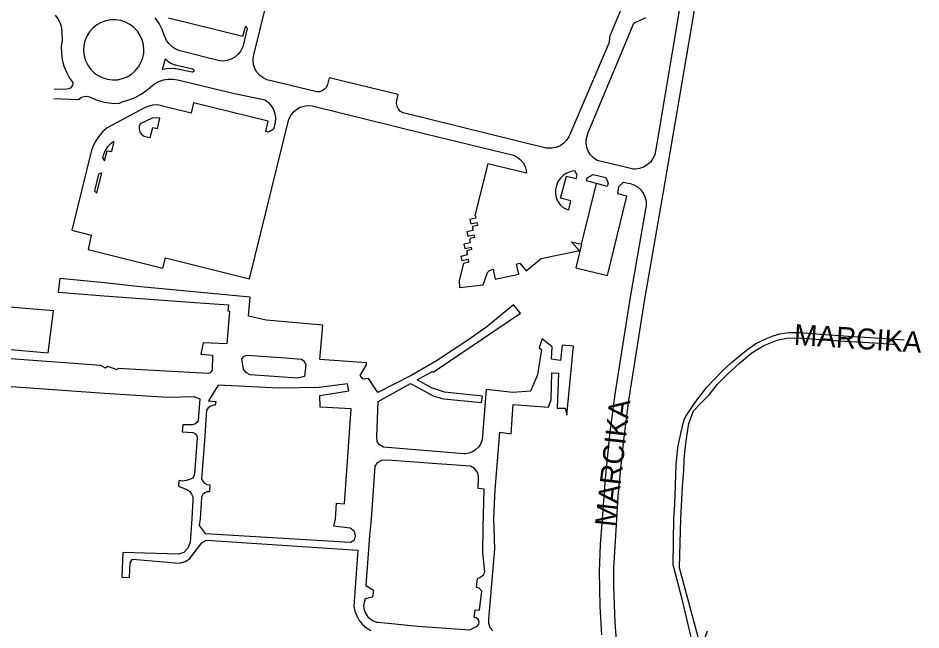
# Model space of a CAD drawing. Extents: x -304109 to -273954, y 21500 to 39796.
# Drawn here: x -294441 to -294010.6, y 26197 to 26488.8 of the extents above; entities that cross this region are included whole.
import ezdxf

# ---------------------------------------------------------------- set-up
doc = ezdxf.new("R2010")
doc.units = 0
doc.layers.add('krawedzie_ulic', color=7, linetype='Continuous')
doc.layers.add('nazwy_ulic', color=7, linetype='Continuous')

msp = doc.modelspace()

# ---------------------------------------------------------------- linework, layer by layer
at = {"layer": 'krawedzie_ulic'}
for points in [[(-294178.409, 26432.177), (-294179.517, 26430.482), (-294180.936, 26429.038), (-294182.61, 26427.9), (-294184.476, 26427.113), (-294186.459, 26426.706), (-294188.484, 26426.697), (-294189.237, 26426.796), (-294257.45, 26443.526), (-294258.684, 26444.273), (-294259.668, 26445.328), (-294260.325, 26446.613), (-294260.606, 26448.028), (-294260.49, 26449.466), (-294260.479, 26449.513), (-294259.77, 26452.292), (-294292.746, 26460.315), (-294293.52, 26457.076), (-294294.032, 26455.832), (-294294.886, 26454.792), (-294296.007, 26454.047), (-294297.296, 26453.662), (-294298.642, 26453.671), (-294299.275, 26453.817), (-294322.414, 26459.335), (-294324.217, 26460.224), (-294325.81, 26461.452), (-294327.128, 26462.97), (-294328.121, 26464.718), (-294328.749, 26466.628), (-294328.988, 26468.625), (-294328.827, 26470.629), (-294328.699, 26471.233), (-294298.447, 26593.813)], [(-294155.477, 26187.682), (-294156.346, 26200.557), (-294157.071, 26217.938), (-294157.023, 26226.399), (-294155.57, 26249.792), (-294155.038, 26260.815), (-294153.447, 26277.176), (-294152.139, 26288.942), (-294149.868, 26306.491), (-294147.267, 26322.456), (-294142.295, 26354.704), (-294133.404, 26405.909), (-294121.302, 26476.717), (-294111.584, 26534.249)], [(-294125.763, 26493.271), (-294136.537, 26428.981), (-294137.531, 26423.585), (-294138.4, 26421.756), (-294139.612, 26420.134), (-294141.117, 26418.78), (-294142.859, 26417.748), (-294144.77, 26417.078), (-294146.775, 26416.796), (-294147.579, 26416.794), (-294165.027, 26420.89), (-294166.693, 26422.053), (-294168.101, 26423.518), (-294169.194, 26425.231), (-294169.932, 26427.124), (-294170.285, 26429.125), (-294170.287, 26430.682), (-294169.24, 26434.234), (-294168.815, 26435.368), (-294156.566, 26464.499), (-294147.48, 26486.404), (-294141.798, 26489.089)], [(-294153.511, 26493.17), (-294159.114, 26479.832), (-294159.266, 26477.18)], [(-294423.388, 26490.09), (-294422.041, 26488.337), (-294421.031, 26486.371), (-294420.39, 26484.255), (-294420.141, 26482.058), (-294420.139, 26481.919), (-294420.02, 26478.364), (-294420.407, 26475.219), (-294420.395, 26472.051), (-294419.985, 26468.91), (-294419.182, 26465.845), (-294418, 26462.905), (-294416.457, 26460.138), (-294414.916, 26457.999), (-294414.908, 26457.4), (-294415.203, 26456.392), (-294415.85, 26455.565), (-294416.758, 26455.037), (-294417.797, 26454.883), (-294423.846, 26454.77)], [(-294381.068, 26473.642), (-294381.267, 26476.029), (-294381.861, 26478.349), (-294382.831, 26480.538), (-294384.152, 26482.536), (-294385.787, 26484.286), (-294387.689, 26485.741), (-294389.807, 26486.859), (-294392.081, 26487.61), (-294394.449, 26487.972), (-294396.843, 26487.936), (-294399.198, 26487.503), (-294401.449, 26486.684), (-294403.532, 26485.503), (-294405.39, 26483.992), (-294406.972, 26482.193), (-294408.232, 26480.157), (-294409.137, 26477.939), (-294409.66, 26475.602), (-294409.788, 26473.211), (-294409.517, 26470.832), (-294408.854, 26468.53), (-294407.818, 26466.371), (-294406.438, 26464.414), (-294404.751, 26462.713), (-294402.806, 26461.317), (-294400.656, 26460.263), (-294398.36, 26459.581), (-294395.983, 26459.289), (-294393.59, 26459.397), (-294391.249, 26459.901), (-294389.024, 26460.787), (-294386.977, 26462.03), (-294385.165, 26463.596), (-294383.639, 26465.441), (-294382.44, 26467.515), (-294381.603, 26469.758), (-294381.15, 26472.11), (-294381.068, 26473.642)], [(-294333.821, 26475.003), (-294334.77, 26473.166), (-294336.054, 26471.546), (-294337.625, 26470.203), (-294339.426, 26469.187), (-294341.388, 26468.535), (-294343.438, 26468.273), (-294344.952, 26468.334), (-294363.938, 26473.171), (-294365.851, 26473.92), (-294367.583, 26475.026), (-294369.068, 26476.445), (-294370.251, 26478.124), (-294371.088, 26480.001), (-294371.143, 26480.172), (-294372.277, 26483.244), (-294373.776, 26486.156), (-294375.619, 26488.863)], [(-294369.388, 26488.885), (-294333.831, 26480.211), (-294332.411, 26485.106), (-294331.779, 26483.79), (-294333.821, 26475.003)], [(-294159.266, 26477.18), (-294178.409, 26432.177)], [(-294372.236, 26464.295), (-294370.816, 26469.348), (-294369.462, 26468.048), (-294367.865, 26467.064), (-294366.095, 26466.44), (-294365.925, 26466.401), (-294357.826, 26464.506), (-294357.35, 26464.216), (-294357.179, 26463.686), (-294357.395, 26463.172), (-294357.894, 26462.924), (-294358.089, 26462.927), (-294365.873, 26464.611), (-294366.181, 26464.636), (-294369.22, 26464.665), (-294372.236, 26464.295)], [(-294423.903, 26450.47), (-294412.198, 26450.017), (-294410.729, 26450.979), (-294409.569, 26451.447), (-294408.32, 26451.528), (-294407.109, 26451.213), (-294406.658, 26450.979), (-294403.345, 26449.672), (-294399.905, 26448.744), (-294396.384, 26448.207), (-294392.985, 26448.066), (-294391.475, 26448.905), (-294388.274, 26449.722), (-294385.195, 26450.919), (-294382.283, 26452.479), (-294379.581, 26454.38), (-294377.835, 26455.899), (-294376.002, 26457.369), (-294373.947, 26458.507), (-294371.728, 26459.281), (-294369.411, 26459.668), (-294367.062, 26459.657), (-294364.989, 26459.31), (-294337.924, 26452.787), (-294323.278, 26449.766), (-294321.652, 26448.519), (-294320.299, 26446.98), (-294319.269, 26445.208), (-294318.603, 26443.27), (-294318.325, 26441.24), (-294318.445, 26439.194), (-294318.526, 26438.745), (-294319.197, 26435.835), (-294321.712, 26434.437), (-294322.886, 26434.661), (-294321.824, 26439.584), (-294357.35, 26448.364), (-294358.58, 26443.497), (-294374.608, 26447.41), (-294376.917, 26447.213), (-294379.157, 26446.622), (-294380.478, 26446.068), (-294398.506, 26436.461), (-294400.742, 26434.47), (-294402.693, 26432.2), (-294404.324, 26429.689), (-294405.607, 26426.984), (-294406.221, 26425.216), (-294415.371, 26387.579), (-294406.203, 26385.285), (-294407.657, 26378.403), (-294372.03, 26369.521), (-294370.801, 26374.445), (-294330.642, 26364.5), (-294311.884, 26440.595), (-294311.036, 26442.372), (-294309.847, 26443.941), (-294308.366, 26445.238), (-294306.654, 26446.21), (-294304.781, 26446.817), (-294302.824, 26447.034), (-294300.878, 26446.855), (-294246.752, 26433.496), (-294204.827, 26423.329), (-294203.068, 26422.426), (-294201.527, 26421.189), (-294200.265, 26419.667), (-294199.334, 26417.923), (-294198.773, 26416.028), (-294198.622, 26414.825), (-294217.074, 26419.336), (-294223.329, 26394.663), (-294222.981, 26394.344), (-294222.794, 26393.302), (-294225.64, 26392.66), (-294225.204, 26390.602), (-294222.34, 26391.281), (-294222.067, 26389.853), (-294224.352, 26389.438), (-294224.186, 26388.543), (-294224.394, 26388.481), (-294224.227, 26387.483), (-294227.094, 26386.86), (-294226.658, 26384.801), (-294223.729, 26385.363), (-294223.438, 26384.157), (-294225.515, 26383.658), (-294225.723, 26382.993), (-294225.848, 26382.952), (-294225.557, 26381.663), (-294228.506, 26380.914), (-294228.049, 26378.96), (-294225.1, 26379.584), (-294224.892, 26378.337), (-294227.177, 26377.755)], [(-294373.523, 26441.004), (-294375.209, 26441.239), (-294376.904, 26441.075), (-294377.046, 26441.043), (-294382.867, 26438.322), (-294383.308, 26437.111), (-294383.358, 26435.823), (-294383.014, 26434.581), (-294382.307, 26433.503), (-294381.305, 26432.692), (-294380.837, 26432.458), (-294378.042, 26431.806), (-294376.816, 26436.635), (-294374.634, 26436.175), (-294373.523, 26441.004)], [(-294395.174, 26429.878), (-294396.896, 26428.746), (-294398.367, 26427.304), (-294399.533, 26425.605), (-294400.35, 26423.713), (-294400.726, 26422.137), (-294399.769, 26420.68), (-294398.505, 26425.471), (-294396.323, 26425.088), (-294395.174, 26429.878)], [(-294403.44, 26405.252), (-294401.142, 26414.948), (-294402.712, 26414.296), (-294404.551, 26406.44), (-294403.44, 26405.252)], [(-294175.593, 26415.846), (-294177.553, 26415.532), (-294179.41, 26414.833), (-294181.09, 26413.777), (-294182.524, 26412.405), (-294183.656, 26410.775), (-294184.438, 26408.951), (-294184.839, 26407.008), (-294184.844, 26405.023), (-294184.452, 26403.078), (-294183.678, 26401.25), (-294183.62, 26401.145), (-294182.556, 26399.69), (-294181.198, 26398.505), (-294179.613, 26397.648), (-294178.471, 26397.28), (-294177.562, 26401.599), (-294182.408, 26402.812), (-294179.607, 26413.345), (-294174.912, 26412.284), (-294174.458, 26413.876), (-294175.593, 26415.846)], [(-294165.352, 26409.947), (-294170.051, 26411.102), (-294169.68, 26412.628), (-294166.959, 26414.195), (-294160.854, 26412.687), (-294159.792, 26409.976), (-294160.179, 26408.526), (-294165.352, 26409.947)], [(-294172.475, 26380.956), (-294175.104, 26369.601), (-294160.078, 26366.071), (-294150.855, 26403.788), (-294155.203, 26404.9), (-294154.72, 26408.381), (-294152.378, 26410.594), (-294149.318, 26409.838), (-294147.434, 26409.212), (-294145.714, 26408.222), (-294144.226, 26406.908), (-294143.031, 26405.323), (-294142.177, 26403.531), (-294141.698, 26401.604), (-294141.615, 26399.621), (-294141.719, 26398.658), (-294149.349, 26354.801), (-294153.651, 26327.589), (-294156.496, 26309.392), (-294158.955, 26291.29), (-294161.174, 26269.13), (-294162.624, 26249.985), (-294163.547, 26237.754), (-294164.08, 26224.866), (-294163.742, 26208.355), (-294162.923, 26194.691)], [(-294172.475, 26380.956), (-294165.352, 26409.947)], [(-294226.429, 26373.722), (-294226.263, 26372.391), (-294228.684, 26371.753), (-294230.741, 26363.684), (-294230.657, 26360.264), (-294219.364, 26361.542), (-294217.185, 26367.474), (-294216.278, 26368.381), (-294214.63, 26369.041), (-294213.604, 26364.301), (-294202.245, 26366.69), (-294203.399, 26371.434), (-294201.874, 26371.929), (-294198.783, 26368.175), (-294191.735, 26374.115), (-294174.123, 26377.698), (-294173.34, 26377.78), (-294177.256, 26382.029), (-294172.475, 26380.956)], [(-294227.177, 26377.755), (-294227.011, 26377.048), (-294227.219, 26376.881), (-294226.969, 26375.842), (-294229.96, 26375.135), (-294229.42, 26373.181), (-294226.429, 26373.722)], [(-294226.616, 26335.097), (-294241.641, 26325.307), (-294253.356, 26318.474), (-294269.482, 26310.147), (-294274.02, 26316.858), (-294276.524, 26316.638), (-294277.885, 26318.353), (-294274.961, 26323.45), (-294274.961, 26324.409), (-294297.139, 26326.022), (-294295.777, 26342.253), (-294322.732, 26344.671), (-294331.132, 26346.584), (-294330.427, 26355.601), (-294384.23, 26360.789), (-294399.816, 26362.547), (-294421.044, 26364.568), (-294421.946, 26358.095), (-294400.02, 26356.295), (-294358.766, 26353.323), (-294340.712, 26352.061), (-294341.015, 26349.185), (-294340.208, 26348.983), (-294341.469, 26333.369), (-294352.863, 26333.975), (-294353.872, 26328.475), (-294348.304, 26328.025), (-294348.455, 26320.866), (-294349.413, 26319.655), (-294350.522, 26319.201), (-294393.443, 26321.618), (-294393.746, 26320.962), (-294398.283, 26322.627), (-294399.395, 26321.787), (-294401.597, 26323.165), (-294444.564, 26326.193)], [(-294448.162, 26330.991), (-294426.732, 26329.184), (-294424.186, 26349.129), (-294454.747, 26351.678)], [(-294250.857, 26316.255), (-294243.345, 26320.393), (-294243.143, 26319.939), (-294201.529, 26348.053), (-294204.906, 26352.036), (-294217.511, 26341.591), (-294226.616, 26335.097)], [(-294214.71, 26196.574), (-294216.012, 26197.933), (-294216.673, 26200.137), (-294216.673, 26202.12), (-294213.815, 26235.583), (-294214.256, 26250.254), (-294213.667, 26263.729), (-294211.363, 26291.246), (-294205.968, 26290.489), (-294204.964, 26304.492), (-294188.202, 26303.182), (-294186.84, 26306.865), (-294186.588, 26319.604), (-294183.412, 26319.453), (-294183.965, 26302.774), (-294180.184, 26302.673), (-294179.478, 26299.342), (-294176.253, 26332.354), (-294181.597, 26332.808), (-294182.505, 26325.542), (-294186.79, 26326.148), (-294186.438, 26331.951), (-294191.127, 26335.735), (-294192.639, 26331.496), (-294191.53, 26330.79), (-294193.495, 26318.698), (-294196.82, 26310.786), (-294205.171, 26310.28), (-294217.826, 26311.642), (-294219.785, 26287.712), (-294220.436, 26285.939), (-294221.444, 26284.343), (-294222.765, 26282.994), (-294224.34, 26281.952), (-294226.099, 26281.265), (-294227.963, 26280.962), (-294228.609, 26280.95), (-294266.829, 26284.136), (-294268.795, 26285.196), (-294269.904, 26286.911), (-294269.955, 26289.182), (-294269.296, 26305.953), (-294253.91, 26314.487), (-294242.775, 26308.526), (-294238.05, 26307.122), (-294220.05, 26305.406), (-294219.597, 26308.434), (-294237.698, 26310.402), (-294243.899, 26312.47), (-294250.857, 26316.255)], [(-294117.986, 26184.219), (-294124.528, 26211.653), (-294128.758, 26227.983), (-294128.503, 26250.205), (-294127.944, 26257.024), (-294127.667, 26266.033), (-294127.287, 26275.738), (-294126.454, 26283.917), (-294125.139, 26290.646), (-294123.934, 26295.497), (-294123.304, 26297.593), (-294122.304, 26299.54), (-294121.276, 26300.927), (-294118.444, 26305.315), (-294112.756, 26312.82), (-294105.135, 26320.726), (-294100.956, 26324.602), (-294093.722, 26330.376), (-294089.291, 26333.514), (-294084.251, 26336.041), (-294081.045, 26337.252), (-294077.865, 26338.183), (-294073.795, 26338.858), (-294068.559, 26338.768), (-294058.29, 26338.053), (-294045.225, 26337.128), (-294032.439, 26336.331), (-294018.637, 26335.378)], [(-294121.47, 26294.89), (-294119.013, 26301.481), (-294115.773, 26304.947), (-294111.545, 26309.158), (-294107.566, 26314.254), (-294102.699, 26319.094), (-294097.17, 26324.135), (-294091.31, 26329.124), (-294085.454, 26332.614), (-294079.245, 26335.24), (-294074.768, 26336.091), (-294069.988, 26336.307), (-294062.719, 26335.753), (-294056.263, 26335.304), (-294044.163, 26334.559), (-294032.852, 26333.842), (-294021.947, 26333.126)], [(-294304.529, 26317.798), (-294307.856, 26316.991), (-294330.444, 26318.605), (-294332.158, 26319.615), (-294333.621, 26321.381), (-294334.324, 26326.265), (-294333.316, 26327.577), (-294331.803, 26328.082), (-294313.501, 26326.669), (-294305.9, 26326.164), (-294304.589, 26325.155), (-294303.833, 26323.389), (-294304.529, 26317.798)], [(-294495.781, 26316.773), (-294399.803, 26309.961), (-294369.998, 26307.978), (-294357.09, 26308.231), (-294354.387, 26307.242), (-294355.144, 26296.898), (-294355.799, 26295.896), (-294356.746, 26295.164), (-294357.88, 26294.781), (-294358.521, 26294.737), (-294362.453, 26294.787), (-294362.756, 26291.457), (-294357.764, 26291.104), (-294356.856, 26290.835), (-294356.138, 26290.218), (-294355.735, 26289.362), (-294355.697, 26288.53)], [(-294353.528, 26269.04), (-294353.004, 26267.904), (-294352.15, 26266.99), (-294351.052, 26266.39), (-294349.821, 26266.164), (-294349.646, 26266.164), (-294349.797, 26262.833), (-294350.962, 26262.799), (-294352.048, 26262.376), (-294352.93, 26261.614), (-294353.504, 26260.599), (-294353.629, 26260.159), (-294354.232, 26249.947), (-294354.766, 26246.769), (-294351.86, 26242.922), (-294282.605, 26238.892), (-294280.636, 26240.018), (-294280.168, 26241.801), (-294280.73, 26243.865), (-294282.699, 26245.46), (-294290.481, 26246.398), (-294289.693, 26249.815), (-294289.24, 26257.484), (-294285.408, 26257.131), (-294282.29, 26302.367), (-294297.045, 26303.17), (-294297.146, 26308.72), (-294283.331, 26310.941), (-294284.037, 26314.372), (-294297.495, 26312.586), (-294316.767, 26312.274), (-294345.576, 26313.686), (-294350.265, 26306.269), (-294346.786, 26305.966), (-294347.038, 26304.2), (-294347.853, 26304.123), (-294349.181, 26303.684), (-294350.332, 26302.888), (-294351.212, 26301.8), (-294352.167, 26287.137), (-294353.528, 26269.04)], [(-294121.47, 26294.89), (-294121.827, 26293.6), (-294122.811, 26285.943), (-294123.593, 26278.453), (-294123.817, 26272.864), (-294124.465, 26265.414), (-294125.263, 26250.205), (-294125.966, 26226.706), (-294115.469, 26187.893), (-294112.364, 26196.597)], [(-294121.471, 26294.886), (-294121.47, 26294.89)], [(-294121.47, 26294.89), (-294121.229, 26295.758)], [(-294355.682, 26288.669), (-294356.957, 26271.357), (-294357.276, 26270.297), (-294357.949, 26269.417), (-294358.888, 26268.831), (-294359.175, 26268.733), (-294360.963, 26268.177), (-294362.829, 26268.013), (-294364.368, 26268.178), (-294364.518, 26265.517), (-294360.232, 26263.852), (-294359.107, 26262.943), (-294358.273, 26261.762), (-294357.793, 26260.399), (-294357.702, 26258.956), (-294357.711, 26258.856), (-294358.165, 26250.149), (-294359.049, 26238.637), (-294360.08, 26235.916), (-294361.955, 26233.852), (-294364.58, 26233.195), (-294391.112, 26233.852), (-294391.581, 26222.123), (-294387.925, 26221.935), (-294387.55, 26228.973), (-294386.425, 26230.755), (-294364.055, 26228.88), (-294361.243, 26229.63), (-294359.093, 26231.13), (-294353.374, 26238.448), (-294351.124, 26239.856), (-294278.985, 26235.072), (-294280.954, 26208.331), (-294280.469, 26205.931), (-294279.6, 26203.641), (-294278.37, 26201.524), (-294276.812, 26199.634), (-294274.969, 26198.023), (-294272.887, 26196.733)], [(-294272.665, 26249.865), (-294273.446, 26241.805), (-294275.322, 26218.254), (-294271.672, 26215.931), (-294272.047, 26212.553), (-294275.516, 26211.803), (-294276.094, 26210.134), (-294276.283, 26208.378), (-294276.073, 26206.624), (-294275.475, 26204.962), (-294274.519, 26203.476), (-294273.255, 26202.243), (-294271.746, 26201.324), (-294270.07, 26200.768), (-294269.395, 26200.656), (-294250.385, 26198.82), (-294225.65, 26197.057), (-294224.969, 26197.332), (-294222.55, 26198.584), (-294221.944, 26198.96), (-294221.374, 26199.715), (-294221.163, 26200.637), (-294221.348, 26201.564), (-294221.896, 26202.335), (-294222.711, 26202.814), (-294223.651, 26202.918), (-294223.21, 26206.591), (-294221.008, 26206.371), (-294219.907, 26215.529), (-294221.229, 26216.851), (-294222.55, 26217.292), (-294222.036, 26221.552), (-294220.862, 26221.919), (-294219.1, 26223.242), (-294218.513, 26224.564), (-294219.467, 26233.893), (-294219.248, 26245.68), (-294218.808, 26264.191), (-294221.684, 26264.486), (-294221.478, 26270.324), (-294221.882, 26271.888), (-294223.445, 26273.906), (-294225.361, 26275.117), (-294241.27, 26276.277), (-294264.854, 26277.941), (-294267.779, 26277.739), (-294269.796, 26276.68), (-294270.905, 26275.065), (-294272.665, 26249.865)]]:
    msp.add_lwpolyline(points, dxfattribs=at)

# ---------------------------------------------------------------- texts
at = {"layer": 'nazwy_ulic'}
for rotation, p in [(356.43852, (-294071.42, 26332.922)), (83.39368, (-294156.161, 26245.811))]:
    msp.add_text('MARCIKA', height=10, rotation=rotation, dxfattribs=at).set_placement(p)

doc.saveas('drawing.dxf')
